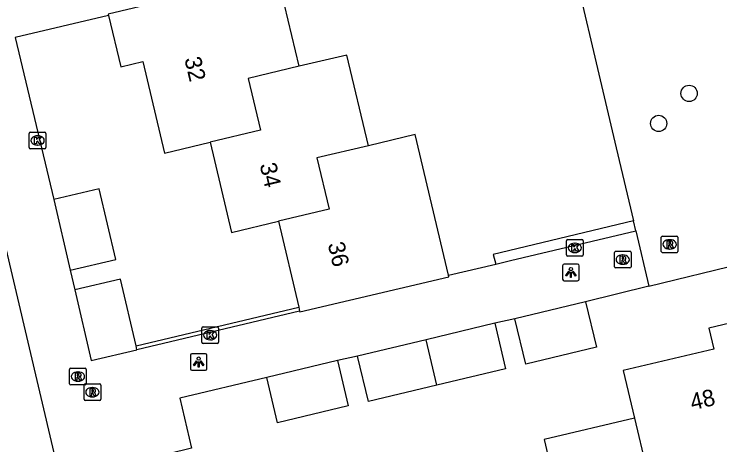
# Model space of a CAD drawing. Extents: x 158038 to 159242, y 380133 to 381214.
# Drawn here: x 158665.33 to 158707.69, y 380438.32 to 380464.18 of the extents above; entities that cross this region are included whole.
import ezdxf

# ---------------------------------------------------------------- set-up
doc = ezdxf.new("R2010")
doc.units = 0
for name, color, linetype in [('IMGEO_Boom', 7, 'Continuous'), ('IMGEO_Haag', 7, 'Continuous'), ('IMGEO_Hek', 7, 'Continuous'), ('IMGEO_Kolk', 7, 'Continuous'), ('IMGEO_Lichtpunt', 7, 'Continuous'), ('IMGEO_Muur', 7, 'Continuous'), ('IMGEO_Pand', 7, 'Continuous'), ('IMGEO_Pand_nummerreeks', 7, 'Continuous'), ('IMGEO_Rioolput', 7, 'Continuous'), ('IMGEO_Voetpad_open', 7, 'Continuous')]:
    doc.layers.add(name, color=color, linetype=linetype)

msp = doc.modelspace()

# ---------------------------------------------------------------- linework, layer by layer
at = {"layer": 'IMGEO_Boom'}
for centre in [(158705.846, 380459.419), (158704.018, 380457.615)]:
    msp.add_circle(centre, 0.489, dxfattribs=at)
at = {"layer": 'IMGEO_Haag'}
msp.add_lwpolyline([(158702.507, 380451.76), (158694.082, 380449.756), (158694.234, 380449.177)], dxfattribs=at)
at = {"layer": 'IMGEO_Hek'}
msp.add_lwpolyline([(158691.395, 380448.507), (158694.234, 380449.177)], dxfattribs=at)
at = {"layer": 'IMGEO_Kolk'}
for p, q in [((158666.309, 380457.093), (158667.161, 380457.093)), ((158666.234, 380456.167), (158666.234, 380457.019)), ((158666.722, 380456.873), (158666.747, 380456.873)), ((158667.235, 380457.019), (158667.235, 380456.167)), ((158666.745, 380456.313), (158666.72, 380456.313)), ((158667.161, 380456.093), (158666.309, 380456.093)), ((158698.484, 380449.722), (158698.484, 380450.574)), ((158698.559, 380450.648), (158699.411, 380450.648)), ((158698.972, 380450.428), (158698.997, 380450.428)), ((158699.485, 380450.574), (158699.485, 380449.722)), ((158698.995, 380449.868), (158698.97, 380449.868)), ((158699.411, 380449.648), (158698.559, 380449.648)), ((158676.595, 380444.482), (158676.595, 380445.334)), ((158676.67, 380445.408), (158677.522, 380445.408)), ((158677.596, 380445.334), (158677.596, 380444.482)), ((158677.083, 380445.188), (158677.108, 380445.188)), ((158677.522, 380444.408), (158676.67, 380444.408)), ((158677.106, 380444.628), (158677.081, 380444.628))]:
    msp.add_line(p, q, dxfattribs=at)
for points in [[(158666.309, 380457.093), (158667.161, 380457.093)], [(158666.234, 380456.167), (158666.234, 380457.019)], [(158666.555, 380456.793), (158666.678, 380456.793), (158666.678, 380456.642), (158666.808, 380456.793), (158666.972, 380456.793), (158666.826, 380456.642), (158666.979, 380456.393), (158666.827, 380456.393), (158666.742, 380456.557), (158666.678, 380456.49), (158666.678, 380456.393), (158666.555, 380456.393), (158666.555, 380456.793)], [(158667.235, 380457.019), (158667.235, 380456.167)], [(158667.161, 380456.093), (158666.309, 380456.093)], [(158698.484, 380449.722), (158698.484, 380450.574)], [(158698.559, 380450.648), (158699.411, 380450.648)], [(158698.805, 380450.348), (158698.928, 380450.348), (158698.928, 380450.197), (158699.058, 380450.348), (158699.222, 380450.348), (158699.076, 380450.197), (158699.229, 380449.948), (158699.077, 380449.948), (158698.992, 380450.112), (158698.928, 380450.045), (158698.928, 380449.948), (158698.805, 380449.948), (158698.805, 380450.348)], [(158699.485, 380450.574), (158699.485, 380449.722)], [(158699.411, 380449.648), (158698.559, 380449.648)], [(158676.595, 380444.482), (158676.595, 380445.334)], [(158676.67, 380445.408), (158677.522, 380445.408)], [(158677.596, 380445.334), (158677.596, 380444.482)], [(158676.916, 380445.108), (158677.039, 380445.108), (158677.039, 380444.957), (158677.169, 380445.108), (158677.333, 380445.108), (158677.187, 380444.957), (158677.34, 380444.708), (158677.188, 380444.708), (158677.103, 380444.872), (158677.039, 380444.805), (158677.039, 380444.708), (158676.916, 380444.708), (158676.916, 380445.108)], [(158677.522, 380444.408), (158676.67, 380444.408)]]:
    msp.add_lwpolyline(points, dxfattribs=at)
for centre, start, end in [((158666.311, 380457.017), 91.552, 178.448), ((158666.311, 380457.017), 91.552, 178.448), ((158667.159, 380457.017), 1.552, 88.448), ((158667.159, 380457.017), 1.552, 88.448), ((158666.311, 380456.169), 181.552, 268.448), ((158666.311, 380456.169), 181.552, 268.448), ((158667.159, 380456.169), 271.552, 358.448), ((158667.159, 380456.169), 271.552, 358.448), ((158698.561, 380450.572), 91.552, 178.448), ((158698.561, 380450.572), 91.552, 178.448), ((158699.409, 380450.572), 1.552, 88.448), ((158699.409, 380450.572), 1.552, 88.448), ((158698.561, 380449.724), 181.552, 268.448), ((158698.561, 380449.724), 181.552, 268.448), ((158699.409, 380449.724), 271.552, 358.448), ((158699.409, 380449.724), 271.552, 358.448), ((158676.672, 380445.332), 91.552, 178.448), ((158676.672, 380445.332), 91.552, 178.448), ((158677.52, 380445.332), 1.552, 88.448), ((158677.52, 380445.332), 1.552, 88.448), ((158676.672, 380444.484), 181.552, 268.448), ((158676.672, 380444.484), 181.552, 268.448), ((158677.52, 380444.484), 271.552, 358.448), ((158677.52, 380444.484), 271.552, 358.448)]:
    msp.add_arc(centre, 0.0765, start, end, dxfattribs=at)
for centre, major_axis, ratio, start_param, end_param in [((158666.721, 380456.593), (-0.387, 0.002), 0.722429, 4.712389, 7.853982), ((158666.746, 380456.593), (-0.39, 0.002), 0.717154, 1.570796, 4.712389), ((158698.971, 380450.148), (-0.387, 0.002), 0.722429, 4.712389, 7.853982), ((158698.996, 380450.148), (-0.39, 0.002), 0.717154, 1.570796, 4.712389), ((158677.082, 380444.908), (-0.387, 0.002), 0.722429, 4.712389, 7.853982), ((158677.107, 380444.908), (-0.39, 0.002), 0.717154, 1.570796, 4.712389)]:
    msp.add_ellipse(centre, major_axis=major_axis, ratio=ratio, start_param=start_param, end_param=end_param, dxfattribs=at)
at = {"layer": 'IMGEO_Lichtpunt'}
for p, q in [((158698.249, 380449.079), (158698.249, 380448.272)), ((158698.249, 380449.079), (158698.249, 380448.272)), ((158699.151, 380449.174), (158698.343, 380449.174)), ((158699.151, 380449.174), (158698.343, 380449.174)), ((158699.245, 380448.272), (158699.245, 380449.079)), ((158699.245, 380448.272), (158699.245, 380449.079)), ((158698.343, 380448.178), (158699.151, 380448.178)), ((158698.343, 380448.178), (158699.151, 380448.178)), ((158675.906, 380443.701), (158675.906, 380442.894)), ((158675.906, 380443.701), (158675.906, 380442.894)), ((158676.808, 380443.796), (158676, 380443.796)), ((158676.808, 380443.796), (158676, 380443.796)), ((158676.902, 380442.894), (158676.902, 380443.701)), ((158676.902, 380442.894), (158676.902, 380443.701)), ((158676, 380442.8), (158676.808, 380442.8)), ((158676, 380442.8), (158676.808, 380442.8))]:
    msp.add_line(p, q, dxfattribs=at)
for points in [[(158698.623, 380448.743), (158698.662, 380448.715), (158698.474, 380448.453), (158698.436, 380448.48), (158698.623, 380448.743)], [(158698.725, 380448.695), (158698.772, 380448.695), (158698.772, 380448.373), (158698.725, 380448.373), (158698.725, 380448.695)], [(158698.835, 380448.715), (158698.873, 380448.742), (158699.06, 380448.48), (158699.021, 380448.452), (158698.835, 380448.715)], [(158676.28, 380443.365), (158676.319, 380443.337), (158676.131, 380443.075), (158676.093, 380443.102), (158676.28, 380443.365)], [(158676.382, 380443.317), (158676.429, 380443.317), (158676.429, 380442.995), (158676.382, 380442.995), (158676.382, 380443.317)], [(158676.492, 380443.337), (158676.53, 380443.364), (158676.717, 380443.102), (158676.678, 380443.074), (158676.492, 380443.337)]]:
    msp.add_lwpolyline(points, dxfattribs=at)
for centre in [(158698.748, 380448.877), (158676.405, 380443.499)]:
    msp.add_circle(centre, 0.0994, dxfattribs=at)
for centre, start, end in [((158698.343, 380449.079), 90, 180), ((158698.343, 380449.079), 90, 180), ((158699.151, 380449.079), 0, 90), ((158699.151, 380449.079), 0, 90), ((158698.343, 380448.272), 180, 270), ((158698.343, 380448.272), 180, 270), ((158699.151, 380448.272), 270, 0), ((158699.151, 380448.272), 270, 360), ((158676, 380443.701), 90, 180), ((158676, 380443.701), 90, 180), ((158676.808, 380443.701), 0, 90), ((158676.808, 380443.701), 0, 90), ((158676, 380442.894), 180, 270), ((158676, 380442.894), 180, 270), ((158676.808, 380442.894), 270, 0), ((158676.808, 380442.894), 270, 360)]:
    msp.add_arc(centre, 0.0946, start, end, dxfattribs=at)
at = {"layer": 'IMGEO_Muur'}
for points in [[(158672.644, 380444.272), (158682.408, 380446.591)], [(158682.463, 380446.358), (158672.699, 380444.038)]]:
    msp.add_lwpolyline(points, dxfattribs=at)
at = {"layer": 'IMGEO_Pand'}
for points in [[(158681.122, 380466.593), (158670.98, 380464.176), (158670.999, 380464.096)], [(158682.444, 380461.045), (158681.122, 380466.593)], [(158670.999, 380464.096), (158671.732, 380461.02), (158673.051, 380461.332), (158674.354, 380455.835), (158677.086, 380456.482)], [(158686.594, 380456.28), (158685.304, 380461.722), (158682.444, 380461.045)], [(158682.444, 380461.045), (158679.383, 380460.32), (158680.121, 380457.202), (158677.086, 380456.482)], [(158691.395, 380448.507), (158689.406, 380456.946), (158686.594, 380456.28)], [(158677.086, 380456.482), (158678.369, 380451.071), (158681.194, 380451.741)], [(158686.594, 380456.28), (158683.505, 380455.548), (158684.236, 380452.461), (158681.194, 380451.741)], [(158668.7, 380448.812), (158671.427, 380449.453), (158670.434, 380453.683), (158667.707, 380453.042)], [(158667.707, 380453.042), (158668.7, 380448.812)], [(158681.194, 380451.741), (158682.408, 380446.591)], [(158672.644, 380444.272), (158671.707, 380448.262), (158668.978, 380447.633)], [(158682.463, 380446.358), (158682.476, 380446.302), (158691.418, 380448.409), (158691.395, 380448.507)], [(158668.978, 380447.633), (158669.958, 380443.388), (158672.699, 380444.038)], [(158699.622, 380446.914), (158700.278, 380444.192), (158696.039, 380443.171), (158695.383, 380445.893)], [(158699.622, 380446.914), (158695.383, 380445.893)], [(158682.408, 380446.591), (158682.463, 380446.358)], [(158710.934, 380441.953), (158709.967, 380446.035), (158707.019, 380445.336), (158707.32, 380444.067), (158701.892, 380442.78), (158702.566, 380439.936)], [(158694.174, 380445.62), (158690.058, 380444.638)], [(158694.174, 380445.62), (158694.824, 380442.896), (158690.708, 380441.915)], [(158690.058, 380444.638), (158685.942, 380443.657)], [(158690.708, 380441.915), (158690.058, 380444.638)], [(158672.699, 380444.038), (158672.644, 380444.272)], [(158690.708, 380441.915), (158686.592, 380440.933), (158685.942, 380443.657)], [(158684.731, 380443.382), (158685.386, 380440.66), (158681.146, 380439.639), (158680.49, 380442.361)], [(158684.731, 380443.382), (158680.49, 380442.361)], [(158702.566, 380439.936), (158697.143, 380438.651), (158697.811, 380435.83)], [(158702.566, 380439.936), (158703.271, 380436.962), (158706.183, 380437.652), (158706.887, 380434.679)]]:
    msp.add_lwpolyline(points, dxfattribs=at)
at = {"layer": 'IMGEO_Rioolput'}
for p, q in [((158704.176, 380449.933), (158704.176, 380450.785)), ((158704.251, 380450.859), (158705.103, 380450.859)), ((158705.177, 380450.785), (158705.177, 380449.933)), ((158704.664, 380450.639), (158704.689, 380450.639)), ((158701.434, 380449.941), (158702.286, 380449.941)), ((158704.687, 380450.079), (158704.662, 380450.079)), ((158701.359, 380449.015), (158701.359, 380449.867)), ((158701.847, 380449.721), (158701.872, 380449.721)), ((158702.36, 380449.867), (158702.36, 380449.015)), ((158705.103, 380449.859), (158704.251, 380449.859)), ((158701.87, 380449.161), (158701.845, 380449.161)), ((158702.286, 380448.941), (158701.434, 380448.941)), ((158668.657, 380441.996), (158668.657, 380442.848)), ((158668.732, 380442.922), (158669.584, 380442.922)), ((158669.145, 380442.702), (158669.17, 380442.702)), ((158669.658, 380442.848), (158669.658, 380441.996)), ((158669.584, 380441.922), (158668.732, 380441.922)), ((158669.168, 380442.142), (158669.143, 380442.142)), ((158669.525, 380441.06), (158669.525, 380441.912)), ((158669.6, 380441.986), (158670.452, 380441.986)), ((158670.526, 380441.912), (158670.526, 380441.06)), ((158670.013, 380441.766), (158670.038, 380441.766)), ((158670.452, 380440.986), (158669.6, 380440.986)), ((158670.036, 380441.206), (158670.011, 380441.206))]:
    msp.add_line(p, q, dxfattribs=at)
for points in [[(158704.176, 380449.933), (158704.176, 380450.785)], [(158704.251, 380450.859), (158705.103, 380450.859)], [(158705.177, 380450.785), (158705.177, 380449.933)], [(158704.765, 380450.557), (158704.513, 380450.559), (158704.513, 380450.159)], [(158704.513, 380450.159), (158704.637, 380450.159), (158704.637, 380450.321), (158704.648, 380450.321)], [(158704.691, 380450.478), (158704.637, 380450.478), (158704.637, 380450.397)], [(158704.637, 380450.397), (158704.689, 380450.397)], [(158704.695, 380450.292), (158704.766, 380450.159), (158704.906, 380450.159), (158704.841, 380450.285)], [(158701.434, 380449.941), (158702.286, 380449.941)], [(158701.359, 380449.015), (158701.359, 380449.867)], [(158701.948, 380449.639), (158701.696, 380449.641), (158701.696, 380449.241)], [(158701.874, 380449.56), (158701.82, 380449.56), (158701.82, 380449.479)], [(158701.82, 380449.479), (158701.872, 380449.479)], [(158702.36, 380449.867), (158702.36, 380449.015)], [(158705.103, 380449.859), (158704.251, 380449.859)], [(158701.696, 380449.241), (158701.82, 380449.241), (158701.82, 380449.403), (158701.831, 380449.403)], [(158701.878, 380449.374), (158701.949, 380449.241), (158702.089, 380449.241), (158702.024, 380449.367)], [(158702.286, 380448.941), (158701.434, 380448.941)], [(158668.657, 380441.996), (158668.657, 380442.848)], [(158668.732, 380442.922), (158669.584, 380442.922)], [(158669.658, 380442.848), (158669.658, 380441.996)], [(158669.246, 380442.62), (158668.994, 380442.622), (158668.994, 380442.222)], [(158668.994, 380442.222), (158669.118, 380442.222), (158669.118, 380442.384), (158669.129, 380442.384)], [(158669.172, 380442.541), (158669.118, 380442.541), (158669.118, 380442.46)], [(158669.118, 380442.46), (158669.17, 380442.46)], [(158669.176, 380442.355), (158669.247, 380442.222), (158669.387, 380442.222), (158669.322, 380442.348)], [(158669.584, 380441.922), (158668.732, 380441.922)], [(158669.525, 380441.06), (158669.525, 380441.912)], [(158669.6, 380441.986), (158670.452, 380441.986)], [(158670.526, 380441.912), (158670.526, 380441.06)], [(158670.114, 380441.684), (158669.862, 380441.686), (158669.862, 380441.286)], [(158669.862, 380441.286), (158669.986, 380441.286), (158669.986, 380441.448), (158669.997, 380441.448)], [(158670.04, 380441.605), (158669.986, 380441.605), (158669.986, 380441.524)], [(158669.986, 380441.524), (158670.038, 380441.524)], [(158670.044, 380441.419), (158670.115, 380441.286), (158670.255, 380441.286), (158670.19, 380441.412)], [(158670.452, 380440.986), (158669.6, 380440.986)]]:
    msp.add_lwpolyline(points, dxfattribs=at)
for centre, radius, start, end in [((158704.253, 380450.783), 0.0765, 91.552, 178.448), ((158704.253, 380450.783), 0.0765, 91.552, 178.448), ((158705.101, 380450.783), 0.0765, 1.552, 88.448), ((158705.101, 380450.783), 0.0765, 1.552, 88.448), ((158704.647, 380450.268), 0.0533, 26.0293, 88.6989), ((158704.673, 380450.586), 0.19, 274.7715, 282.9687), ((158704.697, 380450.382), 0.0964, 77.0061, 93.1865), ((158704.711, 380450.439), 0.0378, 276.6634, 79.6772), ((158704.764, 380450.447), 0.109, 350.3612, 89.416), ((158704.762, 380450.447), 0.112, 277.5842, 350.9817), ((158704.746, 380450.232), 0.108, 29.5134, 73.7905), ((158701.436, 380449.865), 0.0765, 91.552, 178.448), ((158701.436, 380449.865), 0.0765, 91.552, 178.448), ((158702.284, 380449.865), 0.0765, 1.552, 88.448), ((158702.284, 380449.865), 0.0765, 1.552, 88.448), ((158704.253, 380449.935), 0.0765, 181.552, 268.448), ((158704.253, 380449.935), 0.0765, 181.552, 268.448), ((158705.101, 380449.935), 0.0765, 271.552, 358.448), ((158705.101, 380449.935), 0.0765, 271.552, 358.448), ((158701.856, 380449.668), 0.19, 274.7715, 282.9687), ((158701.88, 380449.464), 0.0964, 77.0061, 93.1865), ((158701.894, 380449.521), 0.0378, 276.6634, 79.6772), ((158701.947, 380449.529), 0.109, 350.3612, 89.416), ((158701.945, 380449.529), 0.112, 277.5842, 350.9817), ((158701.83, 380449.35), 0.0533, 26.0293, 88.6989), ((158701.929, 380449.314), 0.108, 29.5134, 73.7905), ((158701.436, 380449.017), 0.0765, 181.552, 268.448), ((158701.436, 380449.017), 0.0765, 181.552, 268.448), ((158702.284, 380449.017), 0.0765, 271.552, 358.448), ((158702.284, 380449.017), 0.0765, 271.552, 358.448), ((158668.734, 380442.846), 0.0765, 91.552, 178.448), ((158668.734, 380442.846), 0.0765, 91.552, 178.448), ((158669.582, 380442.846), 0.0765, 1.552, 88.448), ((158669.582, 380442.846), 0.0765, 1.552, 88.448), ((158669.128, 380442.331), 0.0533, 26.0293, 88.6989), ((158669.154, 380442.649), 0.19, 274.7715, 282.9687), ((158669.178, 380442.445), 0.0964, 77.0061, 93.1865), ((158669.192, 380442.502), 0.0378, 276.6634, 79.6772), ((158669.245, 380442.51), 0.109, 350.3612, 89.416), ((158669.243, 380442.51), 0.112, 277.5842, 350.9817), ((158669.227, 380442.295), 0.108, 29.5134, 73.7905), ((158668.734, 380441.998), 0.0765, 181.552, 268.448), ((158668.734, 380441.998), 0.0765, 181.552, 268.448), ((158669.602, 380441.91), 0.0765, 91.552, 178.448), ((158669.602, 380441.91), 0.0765, 91.552, 178.448), ((158669.582, 380441.998), 0.0765, 271.552, 358.448), ((158669.582, 380441.998), 0.0765, 271.552, 358.448), ((158670.45, 380441.91), 0.0765, 1.552, 88.448), ((158670.45, 380441.91), 0.0765, 1.552, 88.448), ((158669.996, 380441.395), 0.0533, 26.0293, 88.6989), ((158670.022, 380441.713), 0.19, 274.7715, 282.9687), ((158670.046, 380441.509), 0.0964, 77.0061, 93.1865), ((158670.06, 380441.566), 0.0378, 276.6634, 79.6772), ((158670.113, 380441.574), 0.109, 350.3612, 89.416), ((158670.111, 380441.574), 0.112, 277.5842, 350.9817), ((158670.095, 380441.359), 0.108, 29.5134, 73.7905), ((158669.602, 380441.062), 0.0765, 181.552, 268.448), ((158669.602, 380441.062), 0.0765, 181.552, 268.448), ((158670.45, 380441.062), 0.0765, 271.552, 358.448), ((158670.45, 380441.062), 0.0765, 271.552, 358.448)]:
    msp.add_arc(centre, radius, start, end, dxfattribs=at)
for centre, major_axis, ratio, start_param, end_param in [((158704.663, 380450.359), (-0.387, 0.002), 0.722429, 4.712389, 7.853982), ((158704.688, 380450.359), (-0.39, 0.002), 0.717154, 1.570796, 4.712389), ((158701.846, 380449.441), (-0.387, 0.002), 0.722429, 4.712389, 7.853982), ((158701.871, 380449.441), (-0.39, 0.002), 0.717154, 1.570796, 4.712389), ((158669.144, 380442.422), (-0.387, 0.002), 0.722429, 4.712389, 7.853982), ((158669.169, 380442.422), (-0.39, 0.002), 0.717154, 1.570796, 4.712389), ((158670.012, 380441.486), (-0.387, 0.002), 0.722429, 4.712389, 7.853982), ((158670.037, 380441.486), (-0.39, 0.002), 0.717154, 1.570796, 4.712389)]:
    msp.add_ellipse(centre, major_axis=major_axis, ratio=ratio, start_param=start_param, end_param=end_param, dxfattribs=at)
at = {"layer": 'IMGEO_Voetpad_open'}
for points in [[(158695.304, 380469.884), (158698.077, 380470.54), (158701.464, 380456.145), (158702.507, 380451.76)], [(158670.999, 380464.096), (158665.396, 380462.768), (158667.707, 380453.042)], [(158668.44, 380434.875), (158663.891, 380454.12)], [(158702.646, 380451.176), (158702.507, 380451.76)], [(158694.234, 380449.177), (158695.123, 380449.387), (158702.646, 380451.176)], [(158702.646, 380451.176), (158703.434, 380447.849)], [(158691.395, 380448.507), (158694.234, 380449.177)], [(158703.434, 380447.849), (158709.015, 380449.219)], [(158668.7, 380448.812), (158668.978, 380447.633)], [(158703.434, 380447.849), (158699.622, 380446.914)], [(158695.383, 380445.893), (158694.174, 380445.62)], [(158685.942, 380443.657), (158684.731, 380443.382)], [(158680.49, 380442.361), (158675.272, 380441.13), (158675.971, 380438.133), (158674.586, 380437.78)]]:
    msp.add_lwpolyline(points, dxfattribs=at)

# ---------------------------------------------------------------- texts
at = {"layer": 'IMGEO_Pand_nummerreeks'}
for s, rotation, p in [('32', 283.3352, (158675.54, 380461.498)), ('34', 283.3313, (158680.059, 380455.139)), ('36', 283.3323, (158684.147, 380450.381)), ('48', 13.3387, (158706.036, 380440.391))]:
    msp.add_text(s, height=1, rotation=rotation, dxfattribs=at).set_placement(p)

doc.saveas('drawing.dxf')
